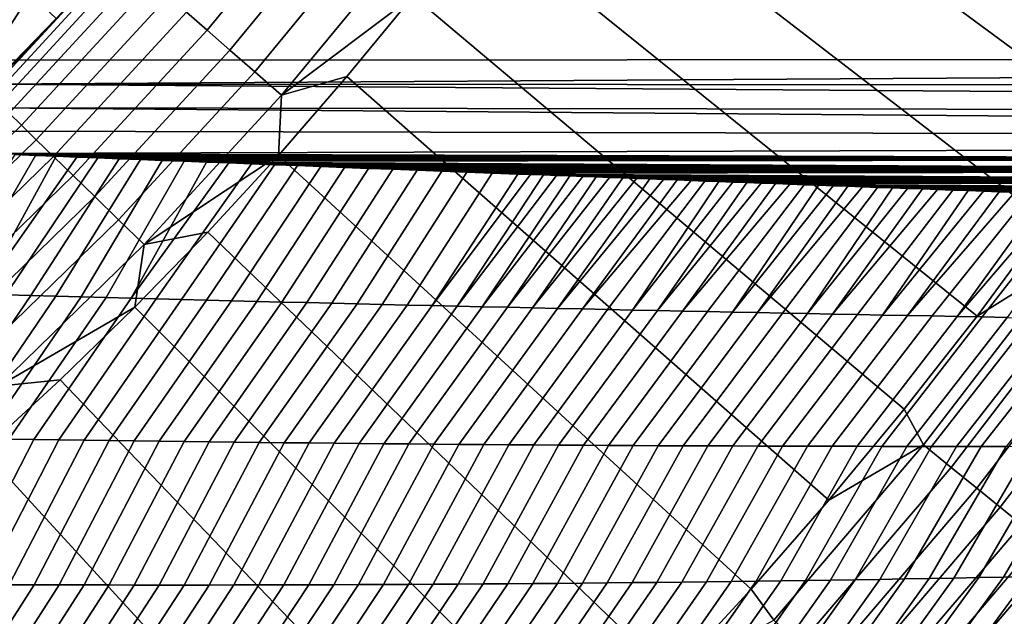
# Model space of a CAD drawing. Header units: metres. Extents: x -109 to 109, y -100 to 58.
# Tile 353 of 642: x 9.8 to 13.64, y -24.26 to -21.93. Entities that reach past the tile are written whole.
import ezdxf

# ---------------------------------------------------------------- set-up
doc = ezdxf.new("R2010")
doc.units = ezdxf.units.M
doc.layers.add('solid_21_062_100_XXX', color=7, linetype='CONTINUOUS')

msp = doc.modelspace()

# ---------------------------------------------------------------- linework, layer by layer
at = {"layer": 'solid_21_062_100_XXX'}
for points in [[(9.679617, -22.091299, -20.355614), (2.212831, -22.082581, -20.43038), (2.212831, -11.565833, -20.43038), (23.175426, -0.972689, -20.220478)], [(17.148014, -22.086779, -20.280832), (9.679617, -22.091299, -20.355614), (23.175426, -0.972689, -20.220478)], [(14.323895, -21.955656, 28.576704), (14.566572, -21.564415, 28.576704), (12.489033, -20.167093, 30.020081), (12.277501, -20.514465, 30.020081)], [(14.070713, -22.340179, 28.576704), (14.323895, -21.955656, 28.576704), (12.277501, -20.514465, 30.020081), (12.05631, -20.855768, 30.020081)], [(13.807211, -22.717709, 28.576704), (14.070713, -22.340179, 28.576704), (12.05631, -20.855768, 30.020081), (11.825633, -21.190733, 30.020081)], [(9.408756, -22.481184, 45.097431), (9.945941, -21.928431, 45.097431), (8.853961, -20.899837, 46.597431), (8.610133, -21.158566, 46.597431)], [(13.533582, -23.087961, 28.576704), (13.807211, -22.717709, 28.576704), (11.825633, -21.190733, 30.020081), (11.585652, -21.519098, 30.020081)], [(10.9393, -21.3144, 30.60412), (10.45365, -21.904091, 30.60412), (10.533887, -21.97397, 30.46562), (11.023265, -21.379751, 30.46562)], [(11.023265, -21.379751, 30.46562), (10.533887, -21.97397, 30.46562), (10.62293, -22.051517, 30.336931), (11.116444, -21.452276, 30.336931)], [(11.116444, -21.452276, 30.336931), (10.62293, -22.051517, 30.336931), (10.720099, -22.136143, 30.219034), (11.218128, -21.53142, 30.219034)], [(11.218128, -21.53142, 30.219034), (10.720099, -22.136143, 30.219034), (10.824656, -22.227201, 30.112827), (11.327541, -21.616579, 30.112827)], [(13.250028, -23.45067, 28.576704), (13.533582, -23.087961, 28.576704), (11.585652, -21.519098, 30.020081), (11.336556, -21.840603, 30.020081)], [(11.327541, -21.616579, 30.112827), (10.824656, -22.227201, 30.112827), (11.336556, -21.840603, 30.020081)], [(9.682019, -22.218813, 31.57782), (10.186178, -21.67115, 31.57782), (9.946006, -21.928362, 31.752131), (9.681279, -22.208656, 31.752131)], [(10.186178, -21.67115, 31.57782), (9.682019, -22.218813, 31.57782), (9.698364, -22.234715, 31.404663), (10.203375, -21.686127, 31.404663)], [(10.203375, -21.686127, 31.404663), (9.698364, -22.234715, 31.404663), (9.725476, -22.261089, 31.234156), (10.231898, -21.710968, 31.234156)], [(10.231898, -21.710968, 31.234156), (9.725476, -22.261089, 31.234156), (9.763147, -22.297735, 31.067598), (10.271531, -21.745483, 31.067598)], [(10.271531, -21.745483, 31.067598), (9.763147, -22.297735, 31.067598), (9.81109, -22.344376, 30.906261), (10.32197, -21.789412, 30.906261)], [(10.32197, -21.789412, 30.906261), (9.81109, -22.344376, 30.906261), (9.868938, -22.400652, 30.751375), (10.382831, -21.842415, 30.751375)], [(10.382831, -21.842415, 30.751375), (9.868938, -22.400652, 30.751375), (9.936252, -22.466135, 30.60412), (10.45365, -21.904091, 30.60412)], [(10.824656, -22.227201, 30.112827), (11.078542, -22.154993, 30.020081), (11.336556, -21.840603, 30.020081)], [(12.956755, -23.805567, 28.576704), (13.250028, -23.45067, 28.576704), (11.336556, -21.840603, 30.020081), (11.078542, -22.154993, 30.020081)], [(9.946006, -21.928362, 31.752131), (9.945941, -21.928431, 45.097431), (9.408756, -22.481184, 45.097431), (9.681279, -22.208656, 31.752131)], [(10.45365, -21.904091, 30.60412), (9.936252, -22.466135, 30.60412), (10.012518, -22.540327, 30.46562), (10.533887, -21.97397, 30.46562)], [(10.533887, -21.97397, 30.46562), (10.012518, -22.540327, 30.46562), (10.097154, -22.622662, 30.336931), (10.62293, -22.051517, 30.336931)], [(10.62293, -22.051517, 30.336931), (10.097154, -22.622662, 30.336931), (10.189514, -22.712513, 30.219034), (10.720099, -22.136143, 30.219034)], [(9.680329, -22.184689, -20.350748), (9.679617, -22.091299, -20.355614), (17.148014, -22.086779, -20.280832), (17.148073, -22.137331, -20.279409)], [(9.680329, -22.184689, -20.350748), (17.148073, -22.137331, -20.279409), (17.148104, -22.187725, -20.275152)], [(10.720099, -22.136143, 30.219034), (10.189514, -22.712513, 30.219034), (10.288895, -22.809191, 30.112827), (10.824656, -22.227201, 30.112827)], [(12.653979, -24.152391, 28.576704), (12.956755, -23.805567, 28.576704), (11.078542, -22.154993, 30.020081), (10.811811, -22.462025, 30.020081)], [(10.824656, -22.227201, 30.112827), (10.811811, -22.462025, 30.020081), (11.078542, -22.154993, 30.020081)], [(9.680329, -22.184689, -20.350748), (17.148108, -22.237799, -20.268068), (17.148081, -22.287395, -20.258186), (9.68016, -22.277069, -20.336226)], [(9.680329, -22.184689, -20.350748), (17.148104, -22.187725, -20.275152), (17.148108, -22.237799, -20.268068)], [(10.824656, -22.227201, 30.112827), (10.288895, -22.809191, 30.112827), (10.811811, -22.462025, 30.020081)], [(9.68016, -22.277069, -20.336226), (17.148026, -22.336361, -20.245531), (17.147942, -22.384537, -20.230148), (9.679894, -22.367443, -20.312199)], [(9.68016, -22.277069, -20.336226), (17.148081, -22.287395, -20.258186), (17.148026, -22.336361, -20.245531)], [(9.763147, -22.297735, 31.067598), (9.225113, -22.821144, 31.067598), (9.270413, -22.870354, 30.906261), (9.81109, -22.344376, 30.906261)], [(9.81109, -22.344376, 30.906261), (9.270413, -22.870354, 30.906261), (9.325074, -22.929731, 30.751375), (9.868938, -22.400652, 30.751375)], [(9.67944, -22.454832, -20.278925), (9.679894, -22.367443, -20.312199), (17.147942, -22.384537, -20.230148), (17.147829, -22.431772, -20.212082)], [(9.868938, -22.400652, 30.751375), (9.325074, -22.929731, 30.751375), (9.388679, -22.998823, 30.60412), (9.936252, -22.466135, 30.60412)], [(9.707888, -22.455954, -20.278147), (9.67944, -22.454832, -20.278925), (17.147829, -22.431772, -20.212082), (17.14769, -22.477919, -20.191393)], [(9.936252, -22.466135, 30.60412), (9.388679, -22.998823, 30.60412), (9.460741, -23.077105, 30.46562), (10.012518, -22.540327, 30.46562)], [(9.553844, -22.999857, -20.05253), (9.455961, -22.997129, -20.057705), (9.786296, -22.459042, -20.275995), (9.865584, -22.462158, -20.273808)], [(9.651718, -23.002562, -20.047342), (9.553844, -22.999857, -20.05253), (9.865584, -22.462158, -20.273808), (9.945784, -22.465307, -20.271582)], [(9.651718, -23.002562, -20.047342), (9.945784, -22.465307, -20.271582), (10.026842, -22.468483, -20.26932)], [(9.749579, -23.005239, -20.042143), (9.651718, -23.002562, -20.047342), (10.026842, -22.468483, -20.26932), (10.108711, -22.471685, -20.267021)], [(9.786296, -22.459042, -20.275995), (9.707888, -22.455954, -20.278147), (17.14769, -22.477919, -20.191393)], [(9.84743, -23.007895, -20.03693), (9.749579, -23.005239, -20.042143), (10.108711, -22.471685, -20.267021), (10.191423, -22.474915, -20.264685)], [(9.865584, -22.462158, -20.273808), (9.786296, -22.459042, -20.275995), (17.14769, -22.477919, -20.191393)], [(9.945269, -23.010527, -20.031706), (9.84743, -23.007895, -20.03693), (10.191423, -22.474915, -20.264685), (10.275014, -22.478172, -20.262312)], [(9.945784, -22.465307, -20.271582), (9.865584, -22.462158, -20.273808), (17.14769, -22.477919, -20.191393)], [(10.026842, -22.468483, -20.26932), (9.945784, -22.465307, -20.271582), (17.14769, -22.477919, -20.191393)], [(10.108711, -22.471685, -20.267021), (10.026842, -22.468483, -20.26932), (17.14769, -22.477919, -20.191393)], [(10.191423, -22.474915, -20.264685), (10.108711, -22.471685, -20.267021), (17.14769, -22.477919, -20.191393)], [(10.275014, -22.478172, -20.262312), (10.191423, -22.474915, -20.264685), (17.14769, -22.477919, -20.191393)], [(10.288895, -22.809191, 30.112827), (10.536574, -22.761456, 30.020081), (10.811811, -22.462025, 30.020081)], [(12.341924, -24.490891, 28.576704), (12.653979, -24.152391, 28.576704), (10.811811, -22.462025, 30.020081), (10.536574, -22.761456, 30.020081)], [(10.043095, -23.013134, -20.026468), (9.945269, -23.010527, -20.031706), (10.275014, -22.478172, -20.262312), (10.359516, -22.481459, -20.259897)], [(10.140909, -23.015718, -20.021217), (10.043095, -23.013134, -20.026468), (10.359516, -22.481459, -20.259897), (10.444962, -22.484777, -20.257442)], [(10.238709, -23.018278, -20.015955), (10.140909, -23.015718, -20.021217), (10.444962, -22.484777, -20.257442), (10.531385, -22.488127, -20.254944)], [(10.238709, -23.018278, -20.015955), (10.531385, -22.488127, -20.254944), (10.618814, -22.49151, -20.252399)], [(10.336497, -23.020813, -20.010679), (10.238709, -23.018278, -20.015955), (10.618814, -22.49151, -20.252399), (10.707159, -22.494923, -20.249815)], [(10.359516, -22.481459, -20.259897), (10.275014, -22.478172, -20.262312), (17.14769, -22.477919, -20.191393)], [(10.434271, -23.023325, -20.00539), (10.336497, -23.020813, -20.010679), (10.707159, -22.494923, -20.249815), (10.796402, -22.498363, -20.247187)], [(10.444962, -22.484777, -20.257442), (10.359516, -22.481459, -20.259897), (17.14769, -22.477919, -20.191393)], [(10.532031, -23.025814, -20.00009), (10.434271, -23.023325, -20.00539), (10.796402, -22.498363, -20.247187), (10.886583, -22.501831, -20.244516)], [(10.531385, -22.488127, -20.254944), (10.444962, -22.484777, -20.257442), (17.14769, -22.477919, -20.191393), (17.147522, -22.522829, -20.168142)], [(10.618814, -22.49151, -20.252399), (10.531385, -22.488127, -20.254944), (17.147522, -22.522829, -20.168142)], [(10.629776, -23.028278, -19.994776), (10.532031, -23.025814, -20.00009), (10.886583, -22.501831, -20.244516), (10.97774, -22.505329, -20.2418)], [(10.707159, -22.494923, -20.249815), (10.618814, -22.49151, -20.252399), (17.147522, -22.522829, -20.168142)], [(10.727507, -23.03072, -19.98945), (10.629776, -23.028278, -19.994776), (10.97774, -22.505329, -20.2418), (11.069909, -22.508862, -20.239037)], [(10.796402, -22.498363, -20.247187), (10.707159, -22.494923, -20.249815), (17.147522, -22.522829, -20.168142)], [(10.825223, -23.033136, -19.984112), (10.727507, -23.03072, -19.98945), (11.069909, -22.508862, -20.239037), (11.163128, -22.512424, -20.236223)], [(10.886583, -22.501831, -20.244516), (10.796402, -22.498363, -20.247187), (17.147522, -22.522829, -20.168142)], [(10.922923, -23.03553, -19.978762), (10.825223, -23.033136, -19.984112), (11.163128, -22.512424, -20.236223), (11.257434, -22.516024, -20.233358)], [(10.97774, -22.505329, -20.2418), (10.886583, -22.501831, -20.244516), (17.147522, -22.522829, -20.168142)], [(11.069909, -22.508862, -20.239037), (10.97774, -22.505329, -20.2418), (17.147522, -22.522829, -20.168142)], [(11.163128, -22.512424, -20.236223), (11.069909, -22.508862, -20.239037), (17.147522, -22.522829, -20.168142)], [(11.257434, -22.516024, -20.233358), (11.163128, -22.512424, -20.236223), (17.147522, -22.522829, -20.168142)], [(10.012518, -22.540327, 30.46562), (9.460741, -23.077105, 30.46562), (9.540712, -23.163977, 30.336931), (10.097154, -22.622662, 30.336931)], [(11.020608, -23.037901, -19.973398), (10.922923, -23.03553, -19.978762), (11.257434, -22.516024, -20.233358), (11.352839, -22.519659, -20.230442)], [(11.118277, -23.040247, -19.968021), (11.020608, -23.037901, -19.973398), (11.352839, -22.519659, -20.230442), (11.449228, -22.523321, -20.227476)], [(11.215928, -23.04257, -19.962633), (11.118277, -23.040247, -19.968021), (11.449228, -22.523321, -20.227476), (11.546617, -22.527014, -20.224463)], [(11.313564, -23.044868, -19.957233), (11.215928, -23.04257, -19.962633), (11.546617, -22.527014, -20.224463), (11.645049, -22.530735, -20.221395)], [(11.352839, -22.519659, -20.230442), (11.257434, -22.516024, -20.233358), (17.147522, -22.522829, -20.168142)], [(11.411182, -23.047144, -19.95182), (11.313564, -23.044868, -19.957233), (11.645049, -22.530735, -20.221395), (11.744568, -22.534491, -20.218275)], [(11.449228, -22.523321, -20.227476), (11.352839, -22.519659, -20.230442), (17.147522, -22.522829, -20.168142)], [(11.411182, -23.047144, -19.95182), (11.744568, -22.534491, -20.218275), (11.794748, -22.536381, -20.216694)], [(11.508783, -23.049395, -19.946394), (11.411182, -23.047144, -19.95182), (11.794748, -22.536381, -20.216694), (11.845216, -22.53828, -20.215097)], [(11.546617, -22.527014, -20.224463), (11.449228, -22.523321, -20.227476), (17.147522, -22.522829, -20.168142)], [(11.508783, -23.049395, -19.946394), (11.845216, -22.53828, -20.215097), (11.895977, -22.540188, -20.213488)], [(11.606367, -23.051622, -19.940956), (11.508783, -23.049395, -19.946394), (11.895977, -22.540188, -20.213488), (11.947036, -22.542105, -20.211863)], [(11.645049, -22.530735, -20.221395), (11.546617, -22.527014, -20.224463), (17.147522, -22.522829, -20.168142)], [(11.606367, -23.051622, -19.940956), (11.947036, -22.542105, -20.211863), (11.998399, -22.544031, -20.210222)], [(11.703932, -23.053825, -19.935507), (11.606367, -23.051622, -19.940956), (11.998399, -22.544031, -20.210222), (12.050072, -22.545969, -20.208565)], [(11.744568, -22.534491, -20.218275), (11.645049, -22.530735, -20.221395), (17.147522, -22.522829, -20.168142), (17.147329, -22.566364, -20.142408)], [(11.703932, -23.053825, -19.935507), (12.050072, -22.545969, -20.208565), (12.102051, -22.547915, -20.206894)], [(11.801479, -23.056005, -19.930044), (11.703932, -23.053825, -19.935507), (12.102051, -22.547915, -20.206894), (12.154299, -22.549868, -20.205208)], [(11.794748, -22.536381, -20.216694), (11.744568, -22.534491, -20.218275), (17.147329, -22.566364, -20.142408)], [(11.845216, -22.53828, -20.215097), (11.794748, -22.536381, -20.216694), (17.147329, -22.566364, -20.142408)], [(11.801479, -23.056005, -19.930044), (12.154299, -22.549868, -20.205208), (12.206814, -22.551826, -20.203506)], [(11.899007, -23.058161, -19.92457), (11.801479, -23.056005, -19.930044), (12.206814, -22.551826, -20.203506), (12.259603, -22.553795, -20.201792)], [(11.895977, -22.540188, -20.213488), (11.845216, -22.53828, -20.215097), (17.147329, -22.566364, -20.142408)], [(11.947036, -22.542105, -20.211863), (11.895977, -22.540188, -20.213488), (17.147329, -22.566364, -20.142408)], [(11.998399, -22.544031, -20.210222), (11.947036, -22.542105, -20.211863), (17.147329, -22.566364, -20.142408)], [(12.050072, -22.545969, -20.208565), (11.998399, -22.544031, -20.210222), (17.147329, -22.566364, -20.142408)], [(12.102051, -22.547915, -20.206894), (12.050072, -22.545969, -20.208565), (17.147329, -22.566364, -20.142408)], [(12.154299, -22.549868, -20.205208), (12.102051, -22.547915, -20.206894), (17.147329, -22.566364, -20.142408)], [(12.206814, -22.551826, -20.203506), (12.154299, -22.549868, -20.205208), (17.147329, -22.566364, -20.142408)], [(12.259603, -22.553795, -20.201792), (12.206814, -22.551826, -20.203506), (17.147329, -22.566364, -20.142408)], [(11.899007, -23.058161, -19.92457), (12.259603, -22.553795, -20.201792), (12.31267, -22.555769, -20.200062)], [(11.996516, -23.060293, -19.919083), (11.899007, -23.058161, -19.92457), (12.31267, -22.555769, -20.200062), (12.366023, -22.557753, -20.198318)], [(11.996516, -23.060293, -19.919083), (12.366023, -22.557753, -20.198318), (12.419667, -22.559744, -20.196558)], [(12.094006, -23.062401, -19.913586), (11.996516, -23.060293, -19.919083), (12.419667, -22.559744, -20.196558), (12.473609, -22.561743, -20.194782)], [(12.191476, -23.064486, -19.908073), (12.094006, -23.062401, -19.913586), (12.473609, -22.561743, -20.194782), (12.527855, -22.563751, -20.192989)], [(12.191476, -23.064486, -19.908073), (12.527855, -22.563751, -20.192989), (12.582411, -22.565769, -20.191181)], [(12.288925, -23.066545, -19.902552), (12.191476, -23.064486, -19.908073), (12.582411, -22.565769, -20.191181), (12.637282, -22.567795, -20.189356)], [(12.31267, -22.555769, -20.200062), (12.259603, -22.553795, -20.201792), (17.147329, -22.566364, -20.142408)], [(12.288925, -23.066545, -19.902552), (12.637282, -22.567795, -20.189356), (12.692475, -22.569832, -20.187513)], [(12.386354, -23.068581, -19.897017), (12.288925, -23.066545, -19.902552), (12.692475, -22.569832, -20.187513), (12.747997, -22.571877, -20.185652)], [(12.366023, -22.557753, -20.198318), (12.31267, -22.555769, -20.200062), (17.147329, -22.566364, -20.142408)], [(12.419667, -22.559744, -20.196558), (12.366023, -22.557753, -20.198318), (17.147329, -22.566364, -20.142408)], [(12.386354, -23.068581, -19.897017), (12.747997, -22.571877, -20.185652), (12.803853, -22.573931, -20.183773)], [(12.483764, -23.070593, -19.891468), (12.386354, -23.068581, -19.897017), (12.803853, -22.573931, -20.183773), (12.860048, -22.575996, -20.181875)], [(12.473609, -22.561743, -20.194782), (12.419667, -22.559744, -20.196558), (17.147329, -22.566364, -20.142408)], [(12.527855, -22.563751, -20.192989), (12.473609, -22.561743, -20.194782), (17.147329, -22.566364, -20.142408)], [(12.581151, -23.07258, -19.88591), (12.483764, -23.070593, -19.891468), (12.860048, -22.575996, -20.181875), (12.916591, -22.578072, -20.17996)], [(12.582411, -22.565769, -20.191181), (12.527855, -22.563751, -20.192989), (17.147329, -22.566364, -20.142408)], [(12.581151, -23.07258, -19.88591), (12.916591, -22.578072, -20.17996), (12.973452, -22.580156, -20.178026)], [(12.678517, -23.074545, -19.880339), (12.581151, -23.07258, -19.88591), (12.973452, -22.580156, -20.178026), (13.030604, -22.582247, -20.176077)], [(12.637282, -22.567795, -20.189356), (12.582411, -22.565769, -20.191181), (17.147329, -22.566364, -20.142408)], [(12.692475, -22.569832, -20.187513), (12.637282, -22.567795, -20.189356), (17.147329, -22.566364, -20.142408)], [(12.678517, -23.074545, -19.880339), (13.030604, -22.582247, -20.176077), (13.088055, -22.584347, -20.174109)], [(12.775862, -23.076485, -19.874756), (12.678517, -23.074545, -19.880339), (13.088055, -22.584347, -20.174109), (13.145812, -22.586452, -20.172125)], [(12.747997, -22.571877, -20.185652), (12.692475, -22.569832, -20.187513), (17.147329, -22.566364, -20.142408)], [(12.803853, -22.573931, -20.183773), (12.747997, -22.571877, -20.185652), (17.147329, -22.566364, -20.142408), (17.147108, -22.608383, -20.114267)], [(12.873183, -23.0784, -19.869162), (12.775862, -23.076485, -19.874756), (13.145812, -22.586452, -20.172125), (13.203881, -22.588566, -20.170122)], [(12.860048, -22.575996, -20.181875), (12.803853, -22.573931, -20.183773), (17.147108, -22.608383, -20.114267)], [(12.916591, -22.578072, -20.17996), (12.860048, -22.575996, -20.181875), (17.147108, -22.608383, -20.114267)], [(12.873183, -23.0784, -19.869162), (13.203881, -22.588566, -20.170122), (13.262271, -22.590689, -20.168102)], [(12.970483, -23.08029, -19.863554), (12.873183, -23.0784, -19.869162), (13.262271, -22.590689, -20.168102), (13.320987, -22.592819, -20.166063)], [(12.973452, -22.580156, -20.178026), (12.916591, -22.578072, -20.17996), (17.147108, -22.608383, -20.114267)], [(13.030604, -22.582247, -20.176077), (12.973452, -22.580156, -20.178026), (17.147108, -22.608383, -20.114267)], [(13.088055, -22.584347, -20.174109), (13.030604, -22.582247, -20.176077), (17.147108, -22.608383, -20.114267)], [(13.145812, -22.586452, -20.172125), (13.088055, -22.584347, -20.174109), (17.147108, -22.608383, -20.114267)], [(13.203881, -22.588566, -20.170122), (13.145812, -22.586452, -20.172125), (17.147108, -22.608383, -20.114267)], [(13.262271, -22.590689, -20.168102), (13.203881, -22.588566, -20.170122), (17.147108, -22.608383, -20.114267)], [(13.320987, -22.592819, -20.166063), (13.262271, -22.590689, -20.168102), (17.147108, -22.608383, -20.114267)], [(10.097154, -22.622662, 30.336931), (9.540712, -23.163977, 30.336931), (9.627983, -23.258778, 30.219034), (10.189514, -22.712513, 30.219034)], [(12.970483, -23.08029, -19.863554), (13.320987, -22.592819, -20.166063), (13.380036, -22.594959, -20.164005)], [(13.06776, -23.082155, -19.857937), (12.970483, -23.08029, -19.863554), (13.380036, -22.594959, -20.164005), (13.439427, -22.597109, -20.161928)], [(13.165013, -23.083998, -19.852306), (13.06776, -23.082155, -19.857937), (13.439427, -22.597109, -20.161928), (13.499166, -22.599268, -20.15983)], [(13.165013, -23.083998, -19.852306), (13.499166, -22.599268, -20.15983), (13.55926, -22.601435, -20.157711)], [(13.262244, -23.085815, -19.846664), (13.165013, -23.083998, -19.852306), (13.55926, -22.601435, -20.157711), (13.619717, -22.603613, -20.155573)], [(13.262244, -23.085815, -19.846664), (13.619717, -22.603613, -20.155573), (13.680542, -22.605801, -20.153412)], [(13.35945, -23.087608, -19.841011), (13.262244, -23.085815, -19.846664), (13.680542, -22.605801, -20.153412), (13.741743, -22.608, -20.15123)], [(13.380036, -22.594959, -20.164005), (13.320987, -22.592819, -20.166063), (17.147108, -22.608383, -20.114267)], [(13.456632, -23.089376, -19.835346), (13.35945, -23.087608, -19.841011), (13.741743, -22.608, -20.15123), (13.803328, -22.61021, -20.149025)], [(13.439427, -22.597109, -20.161928), (13.380036, -22.594959, -20.164005), (17.147108, -22.608383, -20.114267)], [(13.499166, -22.599268, -20.15983), (13.439427, -22.597109, -20.161928), (17.147108, -22.608383, -20.114267)], [(13.456632, -23.089376, -19.835346), (13.803328, -22.61021, -20.149025), (13.865293, -22.612429, -20.146797)], [(13.553789, -23.09112, -19.82967), (13.456632, -23.089376, -19.835346), (13.865293, -22.612429, -20.146797), (13.927584, -22.614656, -20.14455)], [(13.55926, -22.601435, -20.157711), (13.499166, -22.599268, -20.15983), (17.147108, -22.608383, -20.114267)], [(13.650922, -23.092838, -19.823982), (13.553789, -23.09112, -19.82967), (13.927584, -22.614656, -20.14455), (13.990201, -22.61689, -20.142282)], [(13.619717, -22.603613, -20.155573), (13.55926, -22.601435, -20.157711), (17.147108, -22.608383, -20.114267)], [(13.680542, -22.605801, -20.153412), (13.619717, -22.603613, -20.155573), (17.147108, -22.608383, -20.114267)], [(10.189514, -22.712513, 30.219034), (9.627983, -23.258778, 30.219034), (9.721888, -23.360785, 30.112827), (10.288895, -22.809191, 30.112827)], [(13.871181, -22.878002, 28.483959), (13.807211, -22.717709, 28.576704), (13.533582, -23.087961, 28.576704)], [(12.020815, -24.820816, 28.576704), (12.341924, -24.490891, 28.576704), (10.536574, -22.761456, 30.020081), (10.253048, -23.053049, 30.020081)], [(10.288895, -22.809191, 30.112827), (10.253048, -23.053049, 30.020081), (10.536574, -22.761456, 30.020081)], [(10.288895, -22.809191, 30.112827), (9.721888, -23.360785, 30.112827), (10.253048, -23.053049, 30.020081)], [(13.324729, -23.590153, 28.483959), (13.871181, -22.878002, 28.483959), (13.533582, -23.087961, 28.576704), (13.250028, -23.45067, 28.576704)], [(13.871181, -22.878002, 28.483959), (13.324729, -23.590153, 28.483959), (13.43248, -23.677408, 28.377752), (13.983351, -22.959499, 28.377752)], [(13.983351, -22.959499, 28.377752), (13.43248, -23.677408, 28.377752), (13.532619, -23.758497, 28.259855), (14.087596, -23.035238, 28.259855)], [(9.469411, -23.56267, -19.842041), (9.371778, -23.561037, -19.849798), (9.749579, -23.005239, -20.042143), (9.84743, -23.007895, -20.03693)], [(9.567026, -23.564262, -19.834278), (9.469411, -23.56267, -19.842041), (9.84743, -23.007895, -20.03693), (9.945269, -23.010527, -20.031706)], [(9.664621, -23.565815, -19.826506), (9.567026, -23.564262, -19.834278), (9.945269, -23.010527, -20.031706), (10.043095, -23.013134, -20.026468)], [(9.762198, -23.567327, -19.818727), (9.664621, -23.565815, -19.826506), (10.043095, -23.013134, -20.026468), (10.140909, -23.015718, -20.021217)], [(9.859756, -23.5688, -19.810944), (9.762198, -23.567327, -19.818727), (10.140909, -23.015718, -20.021217), (10.238709, -23.018278, -20.015955)], [(9.957295, -23.570232, -19.80315), (9.859756, -23.5688, -19.810944), (10.238709, -23.018278, -20.015955), (10.336497, -23.020813, -20.010679)], [(10.054814, -23.571627, -19.795353), (9.957295, -23.570232, -19.80315), (10.336497, -23.020813, -20.010679), (10.434271, -23.023325, -20.00539)], [(10.152312, -23.572981, -19.787546), (10.054814, -23.571627, -19.795353), (10.434271, -23.023325, -20.00539), (10.532031, -23.025814, -20.00009)], [(10.249791, -23.574295, -19.779734), (10.152312, -23.572981, -19.787546), (10.532031, -23.025814, -20.00009), (10.629776, -23.028278, -19.994776)], [(10.347249, -23.575569, -19.771915), (10.249791, -23.574295, -19.779734), (10.629776, -23.028278, -19.994776), (10.727507, -23.03072, -19.98945)], [(10.444687, -23.576805, -19.76409), (10.347249, -23.575569, -19.771915), (10.727507, -23.03072, -19.98945), (10.825223, -23.033136, -19.984112)], [(10.542103, -23.578001, -19.756258), (10.444687, -23.576805, -19.76409), (10.825223, -23.033136, -19.984112), (10.922923, -23.03553, -19.978762)], [(10.639498, -23.579159, -19.748421), (10.542103, -23.578001, -19.756258), (10.922923, -23.03553, -19.978762), (11.020608, -23.037901, -19.973398)], [(10.736871, -23.580276, -19.740576), (10.639498, -23.579159, -19.748421), (11.020608, -23.037901, -19.973398), (11.118277, -23.040247, -19.968021)], [(10.834222, -23.581354, -19.732725), (10.736871, -23.580276, -19.740576), (11.118277, -23.040247, -19.968021), (11.215928, -23.04257, -19.962633)], [(10.931551, -23.582394, -19.724867), (10.834222, -23.581354, -19.732725), (11.215928, -23.04257, -19.962633), (11.313564, -23.044868, -19.957233)], [(11.028857, -23.583393, -19.717005), (10.931551, -23.582394, -19.724867), (11.313564, -23.044868, -19.957233), (11.411182, -23.047144, -19.95182)], [(11.126141, -23.584352, -19.709135), (11.028857, -23.583393, -19.717005), (11.411182, -23.047144, -19.95182), (11.508783, -23.049395, -19.946394)], [(11.223402, -23.585276, -19.701262), (11.126141, -23.584352, -19.709135), (11.508783, -23.049395, -19.946394), (11.606367, -23.051622, -19.940956)], [(11.320639, -23.586157, -19.69338), (11.223402, -23.585276, -19.701262), (11.606367, -23.051622, -19.940956), (11.703932, -23.053825, -19.935507)], [(14.087596, -23.035238, 28.259855), (13.532619, -23.758497, 28.259855), (13.624382, -23.832808, 28.131165), (14.183123, -23.104641, 28.131165)], [(9.721888, -23.360785, 30.112827), (9.961455, -23.336575, 30.020081), (10.253048, -23.053049, 30.020081)], [(11.690891, -25.141924, 28.576704), (12.020815, -24.820816, 28.576704), (10.253048, -23.053049, 30.020081), (9.961455, -23.336575, 30.020081)], [(11.417852, -23.587, -19.685493), (11.320639, -23.586157, -19.69338), (11.703932, -23.053825, -19.935507), (11.801479, -23.056005, -19.930044)], [(11.515042, -23.587803, -19.677601), (11.417852, -23.587, -19.685493), (11.801479, -23.056005, -19.930044), (11.899007, -23.058161, -19.92457)], [(11.612207, -23.588568, -19.669704), (11.515042, -23.587803, -19.677601), (11.899007, -23.058161, -19.92457), (11.996516, -23.060293, -19.919083)], [(11.709348, -23.589293, -19.661802), (11.612207, -23.588568, -19.669704), (11.996516, -23.060293, -19.919083), (12.094006, -23.062401, -19.913586)], [(11.806464, -23.589979, -19.653894), (11.709348, -23.589293, -19.661802), (12.094006, -23.062401, -19.913586), (12.191476, -23.064486, -19.908073)], [(11.903555, -23.590626, -19.645981), (11.806464, -23.589979, -19.653894), (12.191476, -23.064486, -19.908073), (12.288925, -23.066545, -19.902552)], [(12.00062, -23.591232, -19.638062), (11.903555, -23.590626, -19.645981), (12.288925, -23.066545, -19.902552), (12.386354, -23.068581, -19.897017)], [(12.097659, -23.591799, -19.630138), (12.00062, -23.591232, -19.638062), (12.386354, -23.068581, -19.897017), (12.483764, -23.070593, -19.891468)], [(12.194672, -23.592327, -19.622211), (12.097659, -23.591799, -19.630138), (12.483764, -23.070593, -19.891468), (12.581151, -23.07258, -19.88591)], [(12.291658, -23.592817, -19.614279), (12.194672, -23.592327, -19.622211), (12.581151, -23.07258, -19.88591), (12.678517, -23.074545, -19.880339)], [(12.388618, -23.593266, -19.60634), (12.291658, -23.592817, -19.614279), (12.678517, -23.074545, -19.880339), (12.775862, -23.076485, -19.874756)], [(12.48555, -23.593676, -19.598398), (12.388618, -23.593266, -19.60634), (12.775862, -23.076485, -19.874756), (12.873183, -23.0784, -19.869162)], [(12.582456, -23.594046, -19.590452), (12.48555, -23.593676, -19.598398), (12.873183, -23.0784, -19.869162), (12.970483, -23.08029, -19.863554)], [(12.679333, -23.594376, -19.582502), (12.582456, -23.594046, -19.590452), (12.970483, -23.08029, -19.863554), (13.06776, -23.082155, -19.857937)], [(12.776181, -23.594667, -19.574549), (12.679333, -23.594376, -19.582502), (13.06776, -23.082155, -19.857937), (13.165013, -23.083998, -19.852306)], [(12.873002, -23.594919, -19.566589), (12.776181, -23.594667, -19.574549), (13.165013, -23.083998, -19.852306), (13.262244, -23.085815, -19.846664)], [(12.969793, -23.595129, -19.558628), (12.873002, -23.594919, -19.566589), (13.262244, -23.085815, -19.846664), (13.35945, -23.087608, -19.841011)], [(13.066555, -23.595301, -19.550661), (12.969793, -23.595129, -19.558628), (13.35945, -23.087608, -19.841011), (13.456632, -23.089376, -19.835346)], [(13.163288, -23.595432, -19.542692), (13.066555, -23.595301, -19.550661), (13.456632, -23.089376, -19.835346), (13.553789, -23.09112, -19.82967)], [(13.259991, -23.595524, -19.534718), (13.163288, -23.595432, -19.542692), (13.553789, -23.09112, -19.82967), (13.650922, -23.092838, -19.823982)], [(13.356663, -23.595575, -19.526743), (13.259991, -23.595524, -19.534718), (13.650922, -23.092838, -19.823982), (13.748029, -23.094532, -19.818283)], [(13.453303, -23.595587, -19.518763), (13.356663, -23.595575, -19.526743), (13.748029, -23.094532, -19.818283), (13.845109, -23.096201, -19.812572)], [(13.549914, -23.595558, -19.51078), (13.453303, -23.595587, -19.518763), (13.845109, -23.096201, -19.812572), (13.942164, -23.097845, -19.80685)], [(13.646493, -23.59549, -19.502794), (13.549914, -23.595558, -19.51078), (13.942164, -23.097845, -19.80685), (14.039192, -23.099464, -19.801117)], [(14.183123, -23.104641, 28.131165), (13.624382, -23.832808, 28.131165), (13.707069, -23.899767, 27.992664), (14.269201, -23.167181, 27.992664)], [(11.690891, -25.141924, 28.576704), (9.961455, -23.336575, 30.020081), (9.662025, -23.611811, 30.020081), (11.352392, -25.453979, 28.576704)], [(9.721888, -23.360785, 30.112827), (9.662025, -23.611811, 30.020081), (9.961455, -23.336575, 30.020081)], [(13.324729, -23.590153, 28.483959), (13.250028, -23.45067, 28.576704), (12.956755, -23.805567, 28.576704)], [(9.762198, -23.567327, -19.818727), (9.859756, -23.5688, -19.810944), (9.568356, -24.133682, -19.632986), (9.470874, -24.133173, -19.643379)], [(9.859756, -23.5688, -19.810944), (9.957295, -23.570232, -19.80315), (9.665812, -24.134134, -19.622591), (9.568356, -24.133682, -19.632986)], [(9.957295, -23.570232, -19.80315), (10.054814, -23.571627, -19.795353), (9.763242, -24.134531, -19.612194), (9.665812, -24.134134, -19.622591)], [(10.054814, -23.571627, -19.795353), (10.152312, -23.572981, -19.787546), (9.860645, -24.134872, -19.601795), (9.763242, -24.134531, -19.612194)], [(10.152312, -23.572981, -19.787546), (10.249791, -23.574295, -19.779734), (9.958022, -24.135159, -19.591394), (9.860645, -24.134872, -19.601795)], [(10.249791, -23.574295, -19.779734), (10.347249, -23.575569, -19.771915), (10.055373, -24.135389, -19.580992), (9.958022, -24.135159, -19.591394)], [(10.347249, -23.575569, -19.771915), (10.444687, -23.576805, -19.76409), (10.152698, -24.135565, -19.570589), (10.055373, -24.135389, -19.580992)], [(10.444687, -23.576805, -19.76409), (10.542103, -23.578001, -19.756258), (10.249994, -24.135685, -19.560184), (10.152698, -24.135565, -19.570589)], [(10.542103, -23.578001, -19.756258), (10.639498, -23.579159, -19.748421), (10.347264, -24.135748, -19.54978), (10.249994, -24.135685, -19.560184)], [(10.639498, -23.579159, -19.748421), (10.736871, -23.580276, -19.740576), (10.444506, -24.135757, -19.539373), (10.347264, -24.135748, -19.54978)], [(10.736871, -23.580276, -19.740576), (10.834222, -23.581354, -19.732725), (10.54172, -24.135712, -19.528967), (10.444506, -24.135757, -19.539373)], [(10.834222, -23.581354, -19.732725), (10.931551, -23.582394, -19.724867), (10.638907, -24.135611, -19.518559), (10.54172, -24.135712, -19.528967)], [(10.931551, -23.582394, -19.724867), (11.028857, -23.583393, -19.717005), (10.736065, -24.135454, -19.50815), (10.638907, -24.135611, -19.518559)], [(11.028857, -23.583393, -19.717005), (11.126141, -23.584352, -19.709135), (10.833195, -24.135244, -19.497742), (10.736065, -24.135454, -19.50815)], [(11.126141, -23.584352, -19.709135), (11.223402, -23.585276, -19.701262), (10.930296, -24.134977, -19.487333), (10.833195, -24.135244, -19.497742)], [(11.223402, -23.585276, -19.701262), (11.320639, -23.586157, -19.69338), (11.027369, -24.134657, -19.476925), (10.930296, -24.134977, -19.487333)], [(11.320639, -23.586157, -19.69338), (11.417852, -23.587, -19.685493), (11.124411, -24.134281, -19.466515), (11.027369, -24.134657, -19.476925)], [(11.417852, -23.587, -19.685493), (11.515042, -23.587803, -19.677601), (11.221424, -24.13385, -19.456106), (11.124411, -24.134281, -19.466515)], [(11.515042, -23.587803, -19.677601), (11.612207, -23.588568, -19.669704), (11.318407, -24.133364, -19.4457), (11.221424, -24.13385, -19.456106)], [(11.612207, -23.588568, -19.669704), (11.709348, -23.589293, -19.661802), (11.41536, -24.132822, -19.435291), (11.318407, -24.133364, -19.4457)], [(11.352392, -25.453979, 28.576704), (9.662025, -23.611811, 30.020081), (9.354994, -23.878542, 30.020081), (11.005567, -25.756756, 28.576704)], [(11.709348, -23.589293, -19.661802), (11.806464, -23.589979, -19.653894), (11.512283, -24.132225, -19.424885), (11.41536, -24.132822, -19.435291)], [(11.806464, -23.589979, -19.653894), (11.903555, -23.590626, -19.645981), (11.609176, -24.131575, -19.41448), (11.512283, -24.132225, -19.424885)], [(11.903555, -23.590626, -19.645981), (12.00062, -23.591232, -19.638062), (11.706037, -24.130867, -19.404076), (11.609176, -24.131575, -19.41448)], [(12.00062, -23.591232, -19.638062), (12.097659, -23.591799, -19.630138), (11.802866, -24.130106, -19.393673), (11.706037, -24.130867, -19.404076)], [(12.097659, -23.591799, -19.630138), (12.194672, -23.592327, -19.622211), (11.899665, -24.12929, -19.383272), (11.802866, -24.130106, -19.393673)], [(12.194672, -23.592327, -19.622211), (12.291658, -23.592817, -19.614279), (11.99643, -24.128416, -19.372871), (11.899665, -24.12929, -19.383272)], [(12.291658, -23.592817, -19.614279), (12.388618, -23.593266, -19.60634), (12.093164, -24.127489, -19.362474), (11.99643, -24.128416, -19.372871)], [(12.388618, -23.593266, -19.60634), (12.48555, -23.593676, -19.598398), (12.189866, -24.126507, -19.352079), (12.093164, -24.127489, -19.362474)], [(12.48555, -23.593676, -19.598398), (12.582456, -23.594046, -19.590452), (12.286534, -24.125469, -19.341686), (12.189866, -24.126507, -19.352079)], [(12.582456, -23.594046, -19.590452), (12.679333, -23.594376, -19.582502), (12.383169, -24.124376, -19.331297), (12.286534, -24.125469, -19.341686)], [(12.679333, -23.594376, -19.582502), (12.776181, -23.594667, -19.574549), (12.479771, -24.123228, -19.320908), (12.383169, -24.124376, -19.331297)], [(12.776181, -23.594667, -19.574549), (12.873002, -23.594919, -19.566589), (12.576338, -24.122025, -19.310524), (12.479771, -24.123228, -19.320908)], [(12.873002, -23.594919, -19.566589), (12.969793, -23.595129, -19.558628), (12.672871, -24.120764, -19.300142), (12.576338, -24.122025, -19.310524)], [(12.741755, -24.272728, 28.483959), (13.324729, -23.590153, 28.483959), (12.956755, -23.805567, 28.576704), (12.653979, -24.152391, 28.576704)], [(12.969793, -23.595129, -19.558628), (13.066555, -23.595301, -19.550661), (12.769369, -24.11945, -19.289764), (12.672871, -24.120764, -19.300142)], [(13.324729, -23.590153, 28.483959), (12.741755, -24.272728, 28.483959), (12.844791, -24.365501, 28.377752), (13.43248, -23.677408, 28.377752)], [(13.066555, -23.595301, -19.550661), (13.163288, -23.595432, -19.542692), (12.865832, -24.118078, -19.27939), (12.769369, -24.11945, -19.289764)], [(13.163288, -23.595432, -19.542692), (13.259991, -23.595524, -19.534718), (12.96226, -24.116653, -19.26902), (12.865832, -24.118078, -19.27939)], [(13.259991, -23.595524, -19.534718), (13.356663, -23.595575, -19.526743), (13.058652, -24.115171, -19.258654), (12.96226, -24.116653, -19.26902)], [(13.356663, -23.595575, -19.526743), (13.453303, -23.595587, -19.518763), (13.155008, -24.113632, -19.248293), (13.058652, -24.115171, -19.258654)], [(13.453303, -23.595587, -19.518763), (13.549914, -23.595558, -19.51078), (13.251327, -24.11204, -19.237934), (13.155008, -24.113632, -19.248293)], [(13.549914, -23.595558, -19.51078), (13.646493, -23.59549, -19.502794), (13.347609, -24.11039, -19.227583), (13.251327, -24.11204, -19.237934)], [(13.646493, -23.59549, -19.502794), (13.743039, -23.595381, -19.494806), (13.443853, -24.108685, -19.217236), (13.347609, -24.11039, -19.227583)], [(13.743039, -23.595381, -19.494806), (13.839554, -23.595232, -19.486816), (13.54006, -24.106922, -19.206894), (13.443853, -24.108685, -19.217236)], [(13.839554, -23.595232, -19.486816), (13.936035, -23.595041, -19.478823), (13.636229, -24.105104, -19.196558), (13.54006, -24.106922, -19.206894)], [(13.936035, -23.595041, -19.478823), (14.032483, -23.59481, -19.470827), (13.732358, -24.10323, -19.186228), (13.636229, -24.105104, -19.196558)], [(13.43248, -23.677408, 28.377752), (12.844791, -24.365501, 28.377752), (12.940549, -24.451723, 28.259855), (13.532619, -23.758497, 28.259855)], [(13.532619, -23.758497, 28.259855), (12.940549, -24.451723, 28.259855), (13.028297, -24.530731, 28.131165), (13.624382, -23.832808, 28.131165)], [(13.624382, -23.832808, 28.131165), (13.028297, -24.530731, 28.131165), (13.107368, -24.601927, 27.992664), (13.707069, -23.899767, 27.992664)], [(11.005567, -25.756756, 28.576704), (9.354994, -23.878542, 30.020081), (9.040602, -24.136557, 30.020081), (10.65067, -26.050028, 28.576704)], [(13.707069, -23.899767, 27.992664), (13.107368, -24.601927, 27.992664), (13.177157, -24.664766, 27.845409), (13.780052, -23.958866, 27.845409)], [(13.780052, -23.958866, 27.845409), (13.177157, -24.664766, 27.845409), (13.237134, -24.718769, 27.690523), (13.842772, -24.009657, 27.690523)], [(13.842772, -24.009657, 27.690523), (13.237134, -24.718769, 27.690523), (13.286839, -24.763523, 27.529186), (13.894753, -24.051748, 27.529186)], [(13.894753, -24.051748, 27.529186), (13.286839, -24.763523, 27.529186), (13.325895, -24.798691, 27.362629), (13.935596, -24.084824, 27.362629)], [(13.935596, -24.084824, 27.362629), (13.325895, -24.798691, 27.362629), (13.354004, -24.823999, 27.192122), (13.964991, -24.108627, 27.192122)], [(12.189866, -24.126507, -19.352079), (12.286534, -24.125469, -19.341686), (11.908348, -24.673649, -19.134411), (11.81217, -24.675888, -19.147301)], [(12.286534, -24.125469, -19.341686), (12.383169, -24.124376, -19.331297), (12.004487, -24.671337, -19.121529), (11.908348, -24.673649, -19.134411)], [(12.383169, -24.124376, -19.331297), (12.479771, -24.123228, -19.320908), (12.100588, -24.668955, -19.108656), (12.004487, -24.671337, -19.121529)], [(12.479771, -24.123228, -19.320908), (12.576338, -24.122025, -19.310524), (12.19665, -24.666502, -19.095791), (12.100588, -24.668955, -19.108656)], [(12.576338, -24.122025, -19.310524), (12.672871, -24.120764, -19.300142), (12.292672, -24.663979, -19.082935), (12.19665, -24.666502, -19.095791)], [(12.672871, -24.120764, -19.300142), (12.769369, -24.11945, -19.289764), (12.388655, -24.661383, -19.070089), (12.292672, -24.663979, -19.082935)], [(12.769369, -24.11945, -19.289764), (12.865832, -24.118078, -19.27939), (12.484598, -24.658716, -19.057255), (12.388655, -24.661383, -19.070089)], [(12.865832, -24.118078, -19.27939), (12.96226, -24.116653, -19.26902), (12.580501, -24.655979, -19.044428), (12.484598, -24.658716, -19.057255)], [(12.96226, -24.116653, -19.26902), (13.058652, -24.115171, -19.258654), (12.676363, -24.65317, -19.031612), (12.580501, -24.655979, -19.044428)], [(13.058652, -24.115171, -19.258654), (13.155008, -24.113632, -19.248293), (12.772183, -24.65029, -19.018808), (12.676363, -24.65317, -19.031612)], [(13.155008, -24.113632, -19.248293), (13.251327, -24.11204, -19.237934), (12.867963, -24.647339, -19.006016), (12.772183, -24.65029, -19.018808)], [(13.251327, -24.11204, -19.237934), (13.347609, -24.11039, -19.227583), (12.9637, -24.644316, -18.993235), (12.867963, -24.647339, -19.006016)], [(13.347609, -24.11039, -19.227583), (13.443853, -24.108685, -19.217236), (13.059396, -24.64122, -18.980463), (12.9637, -24.644316, -18.993235)], [(13.443853, -24.108685, -19.217236), (13.54006, -24.106922, -19.206894), (13.155048, -24.638054, -18.967707), (13.059396, -24.64122, -18.980463)], [(13.54006, -24.106922, -19.206894), (13.636229, -24.105104, -19.196558), (13.250657, -24.634815, -18.95496), (13.155048, -24.638054, -18.967707)], [(13.636229, -24.105104, -19.196558), (13.732358, -24.10323, -19.186228), (13.346223, -24.631506, -18.942228), (13.250657, -24.634815, -18.95496)], [(13.732358, -24.10323, -19.186228), (13.828449, -24.101299, -19.175903), (13.441745, -24.628122, -18.929508), (13.346223, -24.631506, -18.942228)], [(13.964991, -24.108627, 27.192122), (13.354004, -24.823999, 27.192122), (13.370951, -24.839258, 27.018965), (13.982713, -24.122978, 27.018965)], [(13.982713, -24.122978, 27.018965), (13.370951, -24.839258, 27.018965), (13.857012, -24.288395, 26.844654)], [(13.828449, -24.101299, -19.175903), (13.9245, -24.099312, -19.165585), (13.537222, -24.62467, -18.916803), (13.441745, -24.628122, -18.929508)], [(13.9245, -24.099312, -19.165585), (14.020511, -24.097269, -19.155273), (13.632654, -24.621143, -18.90411), (13.537222, -24.62467, -18.916803)], [(14.020511, -24.097269, -19.155273), (14.116482, -24.095169, -19.14497), (13.728042, -24.617544, -18.891434), (13.632654, -24.621143, -18.90411)], [(10.65067, -26.050028, 28.576704), (9.040602, -24.136557, 30.020081), (8.719098, -24.385653, 30.020081), (10.287962, -26.333582, 28.576704)], [(9.763242, -24.134531, -19.612194), (9.860645, -24.134872, -19.601795), (9.493218, -24.708435, -19.458492), (9.396175, -24.708904, -19.47151)], [(9.860645, -24.134872, -19.601795), (9.958022, -24.135159, -19.591394), (9.590228, -24.707893, -19.445478), (9.493218, -24.708435, -19.458492)], [(9.958022, -24.135159, -19.591394), (10.055373, -24.135389, -19.580992), (9.687207, -24.707281, -19.432467), (9.590228, -24.707893, -19.445478)], [(10.055373, -24.135389, -19.580992), (10.152698, -24.135565, -19.570589), (9.784153, -24.706598, -19.419456), (9.687207, -24.707281, -19.432467)], [(10.152698, -24.135565, -19.570589), (10.249994, -24.135685, -19.560184), (9.881066, -24.705843, -19.40645), (9.784153, -24.706598, -19.419456)], [(10.249994, -24.135685, -19.560184), (10.347264, -24.135748, -19.54978), (9.977946, -24.705017, -19.393448), (9.881066, -24.705843, -19.40645)], [(10.347264, -24.135748, -19.54978), (10.444506, -24.135757, -19.539373), (10.074795, -24.704121, -19.380447), (9.977946, -24.705017, -19.393448)], [(10.444506, -24.135757, -19.539373), (10.54172, -24.135712, -19.528967), (10.171609, -24.703154, -19.367453), (10.074795, -24.704121, -19.380447)], [(10.54172, -24.135712, -19.528967), (10.638907, -24.135611, -19.518559), (10.268391, -24.702114, -19.35446), (10.171609, -24.703154, -19.367453)], [(10.638907, -24.135611, -19.518559), (10.736065, -24.135454, -19.50815), (10.365138, -24.701006, -19.341473), (10.268391, -24.702114, -19.35446)], [(10.736065, -24.135454, -19.50815), (10.833195, -24.135244, -19.497742), (10.461852, -24.699825, -19.328489), (10.365138, -24.701006, -19.341473)], [(10.833195, -24.135244, -19.497742), (10.930296, -24.134977, -19.487333), (10.558533, -24.698576, -19.31551), (10.461852, -24.699825, -19.328489)], [(10.930296, -24.134977, -19.487333), (11.027369, -24.134657, -19.476925), (10.655178, -24.697254, -19.302536), (10.558533, -24.698576, -19.31551)], [(11.027369, -24.134657, -19.476925), (11.124411, -24.134281, -19.466515), (10.75179, -24.695862, -19.289566), (10.655178, -24.697254, -19.302536)], [(11.124411, -24.134281, -19.466515), (11.221424, -24.13385, -19.456106), (10.848367, -24.694401, -19.276602), (10.75179, -24.695862, -19.289566)], [(11.221424, -24.13385, -19.456106), (11.318407, -24.133364, -19.4457), (10.944909, -24.692867, -19.263643), (10.848367, -24.694401, -19.276602)], [(11.318407, -24.133364, -19.4457), (11.41536, -24.132822, -19.435291), (11.041415, -24.691263, -19.25069), (10.944909, -24.692867, -19.263643)], [(11.41536, -24.132822, -19.435291), (11.512283, -24.132225, -19.424885), (11.137887, -24.689589, -19.237743), (11.041415, -24.691263, -19.25069)], [(11.512283, -24.132225, -19.424885), (11.609176, -24.131575, -19.41448), (11.234323, -24.687843, -19.224802), (11.137887, -24.689589, -19.237743)], [(11.609176, -24.131575, -19.41448), (11.706037, -24.130867, -19.404076), (11.330723, -24.686028, -19.211868), (11.234323, -24.687843, -19.224802)], [(11.706037, -24.130867, -19.404076), (11.802866, -24.130106, -19.393673), (11.427086, -24.684141, -19.19894), (11.330723, -24.686028, -19.211868)], [(11.802866, -24.130106, -19.393673), (11.899665, -24.12929, -19.383272), (11.523413, -24.682184, -19.186018), (11.427086, -24.684141, -19.19894)], [(11.899665, -24.12929, -19.383272), (11.99643, -24.128416, -19.372871), (11.619702, -24.680157, -19.173105), (11.523413, -24.682184, -19.186018)], [(11.99643, -24.128416, -19.372871), (12.093164, -24.127489, -19.362474), (11.715955, -24.678059, -19.160198), (11.619702, -24.680157, -19.173105)], [(12.093164, -24.127489, -19.362474), (12.189866, -24.126507, -19.352079), (11.81217, -24.675888, -19.147301), (11.715955, -24.678059, -19.160198)], [(12.741755, -24.272728, 28.483959), (12.653979, -24.152391, 28.576704), (12.341924, -24.490891, 28.576704)]]:
    msp.add_3dface(points, dxfattribs=at)

doc.saveas('drawing.dxf')
